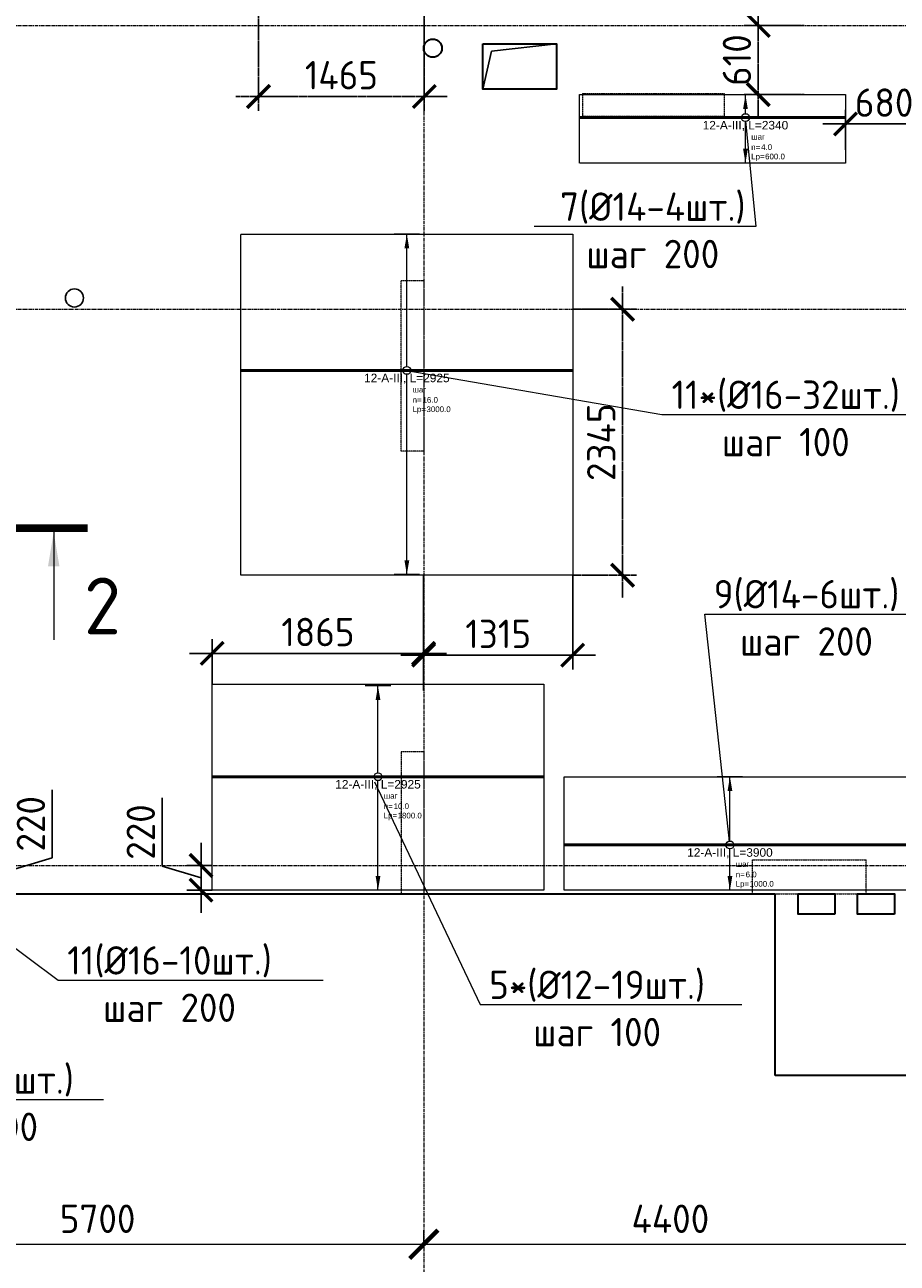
# Model space of a CAD drawing. Header units: millimetres. Extents: x -5898314 to 1055204, y -720802 to 1562611.
# Tile 293 of 362: x 26923 to 34616, y -48509 to -37598. Entities that reach past the tile are written whole.
import ezdxf
from ezdxf import colors
from ezdxf.entities.mleader import LeaderData, LeaderLine
from ezdxf.enums import TextEntityAlignment as Align
from ezdxf.math import Vec2, Vec3

# ---------------------------------------------------------------- set-up
doc = ezdxf.new("R2010")
doc.units = ezdxf.units.MM
doc.set_wipeout_variables(frame=1)
for name, pattern in [('01 Штриховая _4 мм_', [6, 3.5, -2.5]), ('______5', [1100, 800, -100, 100, -100]), ('CENTER2', [28.575, 19.05, -3.175, 3.175, -3.175]), ('DASHED', [7, 5, -2, 0]), ('GOST2.303 4', [7, 5, -2, 0]), ('осевая', [50.8, 31.75, -6.35, 6.35, -6.35])]:
    doc.linetypes.add(name, pattern=pattern)
for name, color, linetype, lineweight in [('907Сл Осевые', 1, 'Continuous', 0), ('Standard', 7, 'Continuous', 25), ('АрмСтер', 2, 'Continuous', 50), ('контур распр. стерхней', 2, 'GOST2.303 4', 20), ('Общий01', 7, 'Continuous', 13), ('Осевая', 10, 'CENTER2', 20), ('Оси', 40, '______5', 18), ('Перекрытие ж_бетон', 1, 'Continuous', 30), ('подоснова', 151, 'Continuous', 5), ('РАЗМЕРЫ', 1, 'Continuous', 9), ('Узлы', 7, 'Continuous', 0)]:
    doc.layers.add(name, color=color, linetype=linetype, lineweight=lineweight)
doc.layers.add('АрмСтер_атрибуты', color=2, linetype='Continuous', lineweight=0, plot=False)
doc.layers.add('Колонна_ бетон', color=7, linetype='Continuous', lineweight=50, true_color=0xb4b496)
doc.styles.add('GOST-2.304_Type-B', font='GOST_Common.ttf')
doc.styles.get("Standard").update_dxf_attribs({"font": 'arial.ttf'})
doc.styles.add('Аннотативный', font='arial.ttf')
doc.dimstyles.new('СПДС', dxfattribs={"dimscale": 100, "dimtxt": 2.5, "dimasz": 2, "dimexe": 1.25, "dimexo": 0, "dimtad": 1, "dimdec": 0, "dimrnd": 5, "dimtxsty": 'GOST-2.304_Type-B', "dimblk": 'ARCHTICK', "dimcen": 2.5, "dimdle": 2, "dimclrd": 1, "dimclre": 1, "dimclrt": 1, "dimadec": 0, "dimazin": 2, "dimtfac": 0.75, "dimtdec": 0, "dimtmove": 1, "dimatfit": 3, "dimfxl": 1, "dimtfillclr": 256, "dimtolj": 1, "dimarcsym": 1})

# ---------------------------------------------------------------- blocks, each defined once
blk = doc.blocks.new('подложка стн 1-го этажа')
at = {"layer": 'Колонна_ бетон', "color": 252, "linetype": 'DASHED', "lineweight": 0, "ltscale": 0.5, "true_color": 0x939598, "transparency": 33554687}
for p, q in [((36543, 16512, -200), (36543, 16312, -200)), ((36543, 16512, -200), (36543, 16512, -200)), ((36543, 16512, -200), (37793, 16512, -200)), ((36543, 16512, -200), (36543, 16312, -200)), ((36543, 16512, -200), (36543, 16512, -200)), ((36543, 16512, -200), (37793, 16512, -200)), ((37793, 16512, -200), (37793, 16312, -200)), ((37793, 16512, -200), (37793, 16512, -200)), ((37793, 16512, -200), (37793, 16312, -200)), ((37793, 16512, -200), (37793, 16512, -200)), ((36543, 16312, -200), (36543, 16312, -200)), ((36543, 16312, -200), (37793, 16312, -200)), ((36543, 16312, -200), (36543, 16312, -200)), ((36543, 16312, -200), (37793, 16312, -200)), ((37793, 16312, -200), (37793, 16312, -200)), ((37793, 16312, -200), (37793, 16312, -200)), ((35144, 14862, -200), (34944, 14862, -200)), ((34944, 13362, -200), (34944, 14862, -200)), ((34944, 14862, -200), (34944, 14862, -200)), ((35144, 14862, -200), (34944, 14862, -200)), ((34944, 13362, -200), (34944, 14862, -200)), ((34944, 14862, -200), (34944, 14862, -200)), ((35144, 14862, -200), (35144, 14862, -200)), ((35144, 14862, -200), (35144, 13362, -200)), ((35144, 14862, -200), (35144, 14862, -200)), ((35144, 14862, -200), (35144, 13362, -200)), ((34944, 13362, -200), (34944, 13362, -200)), ((35144, 13362, -200), (34944, 13362, -200)), ((34944, 13362, -200), (34944, 13362, -200)), ((35144, 13362, -200), (34944, 13362, -200)), ((35144, 13362, -200), (35144, 13362, -200)), ((35144, 13362, -200), (35144, 13362, -200)), ((35144, 10712, -200), (34944, 10712, -200)), ((34944, 10712, -200), (34944, 9462, -200)), ((35144, 10712, -200), (34944, 10712, -200)), ((34944, 10712, -200), (34944, 9462, -200)), ((35144, 10712, -200), (35144, 9462, -200)), ((35144, 10712, -200), (35144, 9462, -200)), ((38044, 9762, -200), (39044, 9762, -200)), ((38044, 9462, -200), (38044, 9762, -200)), ((38044, 9762, -200), (39044, 9762, -200)), ((38044, 9462, -200), (38044, 9762, -200)), ((39044, 9462, -200), (39044, 9762, -200)), ((39044, 9462, -200), (39044, 9762, -200)), ((35144, 9462, -200), (34944, 9462, -200)), ((35144, 9462, -200), (34944, 9462, -200)), ((38044, 9462, -200), (39044, 9462, -200)), ((38044, 9462, -200), (39044, 9462, -200))]:
    blk.add_line(p, q, dxfattribs=at)
blk = doc.blocks.new('_ArchTick')
at = {"color": 0, "linetype": 'ByBlock', "const_width": 0.15}
blk.add_lwpolyline([(-0.5, -0.5), (0.5, 0.5)], dxfattribs=at)
blk = doc.blocks.new('*D1454')
at = {"color": 1, "lineweight": -2, "transparency": 16777216}
for p, q in [((-64305, -346039), (-64305, -345914)), ((-58605, -346039), (-58605, -345914)), ((-64505, -346039), (-58405, -346039))]:
    blk.add_line(p, q, dxfattribs=at)
at = {"layer": 'DEFPOINTS', "color": 0, "lineweight": 0, "transparency": 16777216}
for p in [(-64305, -346039), (-58605, -346039), (-58605, -346039)]:
    blk.add_point(p, dxfattribs=at)
at = {"color": 1, "lineweight": -2, "transparency": 16777216, "xscale": 250, "yscale": 250, "zscale": 250, "rotation": 180}
blk.add_blockref('_ArchTick', (-64305, -346039), dxfattribs=at)
at = {"color": 1, "lineweight": -2, "transparency": 16777216, "xscale": 250, "yscale": 250, "zscale": 250}
blk.add_blockref('_ArchTick', (-58605, -346039), dxfattribs=at)
at = {"color": 1, "lineweight": 0, "transparency": 16777216, "insert": (-61480, -345814), "char_height": 250, "width": 83333.33, "attachment_point": 5, "style": 'GOST-2.304_Type-B'}
blk.add_mtext('\\A1;5700', dxfattribs=at)
blk = doc.blocks.new('*D1455')
at = {"color": 1, "lineweight": -2, "transparency": 16777216}
for p, q in [((-58605, -346039), (-58605, -345914)), ((-54205, -346039), (-54205, -345914)), ((-58805, -346039), (-54005, -346039))]:
    blk.add_line(p, q, dxfattribs=at)
at = {"layer": 'DEFPOINTS', "color": 0, "lineweight": 0, "transparency": 16777216}
for p in [(-58605, -346039), (-54205, -346039), (-54205, -346039)]:
    blk.add_point(p, dxfattribs=at)
at = {"color": 1, "lineweight": -2, "transparency": 16777216, "xscale": 250, "yscale": 250, "zscale": 250, "rotation": 180}
blk.add_blockref('_ArchTick', (-58605, -346039), dxfattribs=at)
at = {"color": 1, "lineweight": -2, "transparency": 16777216, "xscale": 250, "yscale": 250, "zscale": 250}
blk.add_blockref('_ArchTick', (-54205, -346039), dxfattribs=at)
at = {"color": 1, "lineweight": 0, "transparency": 16777216, "insert": (-56430, -345814), "char_height": 250, "width": 83333.33, "attachment_point": 5, "style": 'GOST-2.304_Type-B'}
blk.add_mtext('\\A1;4400', dxfattribs=at)
blk = doc.blocks.new('_None')
blk = doc.blocks.new('*U1265')
at = {"layer": 'РАЗМЕРЫ'}
for p, q in [((112, 200), (-112, 200)), ((112, -400), (-112, -400))]:
    blk.add_line(p, q, dxfattribs=at)
at = {"layer": 'РАЗМЕРЫ', "ltscale": 15}
blk.add_line((0, -400), (0, 200), dxfattribs=at)
at = {"layer": 'РАЗМЕРЫ'}
for points in [[(0, 200), (21, 75), (-21, 75)], [(0, -400), (21, -275), (-21, -275)]]:
    blk.add_solid(points, dxfattribs=at)
at = {"layer": 'АрмСтер_атрибуты', "color": 215, "ltscale": 15, "style": 'Аннотативный'}
for s, p in [('шаг', (51, -194)), ('Lр=', (50, -368)), ('n=', (51, -285))]:
    blk.add_text(s, height=50, dxfattribs=at).set_placement(p)
at = {"layer": 'АрмСтер_атрибуты', "flags": 9}
for tag, p in [('МАССА', (-1034, 190)), ('ОБОЗНАЧЕНИЕ', (-1034, 76))]:
    blk.add_attdef(tag, p, '', height=75, dxfattribs=at)
at = {"layer": 'АрмСтер_атрибуты', "style": 'Аннотативный', "flags": 8}
blk.add_attdef('ПОЗ', (110, 30), '', height=75, dxfattribs=at)
at = {"layer": 'АрмСтер_атрибуты', "color": 215, "style": 'Аннотативный'}
for tag, p, flags in [('ШАГ', (191, -194), 10), ('КОЛ', (138, -285), 8), ('ШИРИНА', (173, -368), 8)]:
    blk.add_attdef(tag, p, '', height=50, dxfattribs=dict(at, flags=flags))
at = {"linetype": 'Continuous', "lineweight": 0}
blk.add_wipeout([(35, 0), (28, 21), (11, 33), (-11, 33), (-28, 21), (-35, 0), (-28, -21), (-11, -33), (11, -33), (28, -21)], dxfattribs=at)
at = {"color": 0, "linetype": 'ByBlock', "lineweight": -2, "ltscale": 100}
blk.add_line((-1463, 0), (877, 0), dxfattribs=at)
at = {"layer": 'РАЗМЕРЫ'}
blk.add_circle((0, 0), 35, dxfattribs=at)
at = {"layer": 'АрмСтер_атрибуты', "style": 'Аннотативный', "flags": 8}
blk.add_attdef('НАИМЕНОВАНИЕ', text='', height=75, dxfattribs=at).set_placement((0, -29), align=Align.TOP_CENTER)
blk = doc.blocks.new('*U1286')
at = {"layer": 'РАЗМЕРЫ'}
for p, q in [((112, 800), (-112, 800)), ((112, -1000), (-112, -1000))]:
    blk.add_line(p, q, dxfattribs=at)
at = {"layer": 'РАЗМЕРЫ', "ltscale": 15}
blk.add_line((0, -1000), (0, 800), dxfattribs=at)
at = {"layer": 'РАЗМЕРЫ'}
for points in [[(0, 800), (21, 675), (-21, 675)], [(0, -1000), (21, -875), (-21, -875)]]:
    blk.add_solid(points, dxfattribs=at)
at = {"layer": 'АрмСтер_атрибуты', "color": 215, "ltscale": 15, "style": 'Аннотативный'}
for s, p in [('шаг', (51, -194)), ('Lр=', (50, -368)), ('n=', (51, -285))]:
    blk.add_text(s, height=50, dxfattribs=at).set_placement(p)
at = {"layer": 'АрмСтер_атрибуты', "style": 'Аннотативный', "flags": 8}
blk.add_attdef('ПОЗ', (110, 30), '', height=75, dxfattribs=at)
at = {"layer": 'АрмСтер_атрибуты', "color": 215, "style": 'Аннотативный'}
for tag, p, flags in [('ШАГ', (191, -194), 10), ('КОЛ', (138, -285), 8), ('ШИРИНА', (173, -368), 8)]:
    blk.add_attdef(tag, p, '', height=50, dxfattribs=dict(at, flags=flags))
at = {"layer": 'АрмСтер_атрибуты', "flags": 9}
for tag, p in [('МАССА', (-1034, -410)), ('ОБОЗНАЧЕНИЕ', (-1034, -524))]:
    blk.add_attdef(tag, p, '', height=75, dxfattribs=at)
at = {"linetype": 'Continuous', "lineweight": 0}
blk.add_wipeout([(35, 0), (28, 21), (11, 33), (-11, 33), (-28, 21), (-35, 0), (-28, -21), (-11, -33), (11, -33), (28, -21)], dxfattribs=at)
at = {"color": 0, "linetype": 'ByBlock', "lineweight": -2, "ltscale": 100}
blk.add_line((-1463, 0), (1462, 0), dxfattribs=at)
at = {"layer": 'РАЗМЕРЫ'}
blk.add_circle((0, 0), 35, dxfattribs=at)
at = {"layer": 'АрмСтер_атрибуты', "style": 'Аннотативный', "flags": 8}
blk.add_attdef('НАИМЕНОВАНИЕ', text='', height=75, dxfattribs=at).set_placement((0, -29), align=Align.TOP_CENTER)
blk = doc.blocks.new('*U1287')
at = {"layer": 'РАЗМЕРЫ'}
for p, q in [((112, 1200), (-112, 1200)), ((112, -1800), (-112, -1800))]:
    blk.add_line(p, q, dxfattribs=at)
at = {"layer": 'РАЗМЕРЫ', "ltscale": 15}
blk.add_line((0, -1800), (0, 1200), dxfattribs=at)
at = {"layer": 'РАЗМЕРЫ'}
for points in [[(0, 1200), (21, 1075), (-21, 1075)], [(0, -1800), (21, -1675), (-21, -1675)]]:
    blk.add_solid(points, dxfattribs=at)
at = {"layer": 'АрмСтер_атрибуты', "color": 215, "ltscale": 15, "style": 'Аннотативный'}
for s, p in [('шаг', (51, -194)), ('Lр=', (50, -368)), ('n=', (51, -285))]:
    blk.add_text(s, height=50, dxfattribs=at).set_placement(p)
at = {"layer": 'АрмСтер_атрибуты', "flags": 9}
for tag, p in [('МАССА', (-1034, 590)), ('ОБОЗНАЧЕНИЕ', (-1034, 476))]:
    blk.add_attdef(tag, p, '', height=75, dxfattribs=at)
at = {"layer": 'АрмСтер_атрибуты', "style": 'Аннотативный', "flags": 8}
blk.add_attdef('ПОЗ', (110, 30), '', height=75, dxfattribs=at)
at = {"layer": 'АрмСтер_атрибуты', "color": 215, "style": 'Аннотативный'}
for tag, p, flags in [('ШАГ', (191, -194), 10), ('КОЛ', (138, -285), 8), ('ШИРИНА', (173, -368), 8)]:
    blk.add_attdef(tag, p, '', height=50, dxfattribs=dict(at, flags=flags))
at = {"linetype": 'Continuous', "lineweight": 0}
blk.add_wipeout([(35, 0), (28, 21), (11, 33), (-11, 33), (-28, 21), (-35, 0), (-28, -21), (-11, -33), (11, -33), (28, -21)], dxfattribs=at)
at = {"color": 0, "linetype": 'ByBlock', "lineweight": -2, "ltscale": 100}
blk.add_line((-1463, 0), (1462, 0), dxfattribs=at)
at = {"layer": 'РАЗМЕРЫ'}
blk.add_circle((0, 0), 35, dxfattribs=at)
at = {"layer": 'АрмСтер_атрибуты', "style": 'Аннотативный', "flags": 8}
blk.add_attdef('НАИМЕНОВАНИЕ', text='', height=75, dxfattribs=at).set_placement((0, -29), align=Align.TOP_CENTER)
blk = doc.blocks.new('*U1305')
at = {"layer": 'РАЗМЕРЫ'}
for p, q in [((112, 600), (-112, 600)), ((112, -400), (-112, -400))]:
    blk.add_line(p, q, dxfattribs=at)
at = {"layer": 'РАЗМЕРЫ', "ltscale": 15}
blk.add_line((0, -400), (0, 600), dxfattribs=at)
at = {"layer": 'РАЗМЕРЫ'}
for points in [[(0, 600), (21, 475), (-21, 475)], [(0, -400), (21, -275), (-21, -275)]]:
    blk.add_solid(points, dxfattribs=at)
at = {"layer": 'АрмСтер_атрибуты', "color": 215, "ltscale": 15, "style": 'Аннотативный'}
for s, p in [('шаг', (51, -194)), ('Lр=', (50, -368)), ('n=', (51, -285))]:
    blk.add_text(s, height=50, dxfattribs=at).set_placement(p)
at = {"layer": 'АрмСтер_атрибуты', "flags": 9}
for tag, p in [('МАССА', (-1034, 190)), ('ОБОЗНАЧЕНИЕ', (-1034, 76))]:
    blk.add_attdef(tag, p, '', height=75, dxfattribs=at)
at = {"layer": 'АрмСтер_атрибуты', "style": 'Аннотативный', "flags": 8}
blk.add_attdef('ПОЗ', (110, 30), '', height=75, dxfattribs=at)
at = {"layer": 'АрмСтер_атрибуты', "color": 215, "style": 'Аннотативный'}
for tag, p, flags in [('ШАГ', (191, -194), 10), ('КОЛ', (138, -285), 8), ('ШИРИНА', (173, -368), 8)]:
    blk.add_attdef(tag, p, '', height=50, dxfattribs=dict(at, flags=flags))
at = {"linetype": 'Continuous', "lineweight": 0}
blk.add_wipeout([(35, 0), (28, 21), (11, 33), (-11, 33), (-28, 21), (-35, 0), (-28, -21), (-11, -33), (11, -33), (28, -21)], dxfattribs=at)
at = {"color": 0, "linetype": 'ByBlock', "lineweight": -2, "ltscale": 100}
blk.add_line((-1463, 0), (2437, 0), dxfattribs=at)
at = {"layer": 'РАЗМЕРЫ'}
blk.add_circle((0, 0), 35, dxfattribs=at)
at = {"layer": 'АрмСтер_атрибуты', "style": 'Аннотативный', "flags": 8}
blk.add_attdef('НАИМЕНОВАНИЕ', text='', height=75, dxfattribs=at).set_placement((0, -29), align=Align.TOP_CENTER)
blk = doc.blocks.new('*D1404')
at = {"layer": '907Сл Осевые', "color": 1, "lineweight": -2, "transparency": 16777216}
for p, q in [((27165, -44937), (27165, -44337)), ((26571, -44804), (26571, -45426)), ((26571, -45115), (27165, -44937)), ((26260, -45004), (26696, -45004)), ((26260, -45226), (26696, -45226))]:
    blk.add_line(p, q, dxfattribs=at)
at = {"layer": 'DEFPOINTS', "color": 0, "lineweight": 0, "transparency": 16777216}
for p in [(26260, -45004, 200), (26260, -45226), (26571, -45226)]:
    blk.add_point(p, dxfattribs=at)
at = {"layer": '907Сл Осевые', "color": 1, "lineweight": -2, "transparency": 16777216, "xscale": 200, "yscale": 200, "zscale": 200}
for p, rotation in [((26571, -45004), 90), ((26571, -45226), 270)]:
    blk.add_blockref('_ArchTick', p, dxfattribs=dict(at, rotation=rotation))
at = {"layer": '907Сл Осевые', "color": 1, "lineweight": 0, "transparency": 16777216, "insert": (26977, -44637), "char_height": 250, "attachment_point": 5, "rotation": 90, "style": 'GOST-2.304_Type-B'}
blk.add_mtext('\\A1;220', dxfattribs=at)
blk = doc.blocks.new('*D1406')
at = {"layer": '907Сл Осевые', "color": 1, "lineweight": -2, "transparency": 16777216}
for p, q in [((28134, -45010), (28134, -44410)), ((28477, -44804), (28477, -45422)), ((28477, -45113), (28134, -45010)), ((28575, -45004), (28352, -45004)), ((28575, -45222), (28352, -45222))]:
    blk.add_line(p, q, dxfattribs=at)
at = {"layer": 'DEFPOINTS', "color": 0, "lineweight": 0, "transparency": 16777216}
for p in [(28575, -45004, 200), (28477, -45222), (28575, -45222)]:
    blk.add_point(p, dxfattribs=at)
at = {"layer": '907Сл Осевые', "color": 1, "lineweight": -2, "transparency": 16777216, "xscale": 200, "yscale": 200, "zscale": 200}
for p, rotation in [((28477, -45004), 90), ((28477, -45222), 270)]:
    blk.add_blockref('_ArchTick', p, dxfattribs=dict(at, rotation=rotation))
at = {"layer": '907Сл Осевые', "color": 1, "lineweight": 0, "transparency": 16777216, "insert": (27946, -44710), "char_height": 250, "attachment_point": 5, "rotation": 90, "style": 'GOST-2.304_Type-B'}
blk.add_mtext('\\A1;220', dxfattribs=at)
blk = doc.blocks.new('*D1407')
at = {"layer": '907Сл Осевые', "color": 1, "lineweight": -2, "transparency": 16777216}
for p, q in [((28575, -43408), (28575, -43011)), ((30440, -43464), (30440, -43011)), ((30640, -43136), (28375, -43136))]:
    blk.add_line(p, q, dxfattribs=at)
at = {"layer": 'DEFPOINTS', "color": 0, "lineweight": 0, "transparency": 16777216}
for p in [(28575, -43136), (28575, -43408), (30440, -43464, 200)]:
    blk.add_point(p, dxfattribs=at)
at = {"layer": '907Сл Осевые', "color": 1, "lineweight": -2, "transparency": 16777216, "xscale": 200, "yscale": 200, "zscale": 200, "rotation": 180}
blk.add_blockref('_ArchTick', (28575, -43136), dxfattribs=at)
at = {"layer": '907Сл Осевые', "color": 1, "lineweight": -2, "transparency": 16777216, "xscale": 200, "yscale": 200, "zscale": 200}
blk.add_blockref('_ArchTick', (30440, -43136), dxfattribs=at)
at = {"layer": '907Сл Осевые', "color": 1, "lineweight": 0, "transparency": 16777216, "insert": (29508, -42948), "char_height": 250, "attachment_point": 5, "style": 'GOST-2.304_Type-B'}
blk.add_mtext('\\A1;1865', dxfattribs=at)
blk = doc.blocks.new('*D1408')
at = {"layer": '907Сл Осевые', "color": 1, "lineweight": -2, "transparency": 16777216}
for p, q in [((30440, -42448), (30440, -43277)), ((31754, -42448), (31754, -43277)), ((30240, -43152), (31954, -43152))]:
    blk.add_line(p, q, dxfattribs=at)
at = {"layer": 'DEFPOINTS', "color": 0, "lineweight": 0, "transparency": 16777216}
for p in [(30440, -42448, 200), (31754, -42448), (31754, -43152)]:
    blk.add_point(p, dxfattribs=at)
at = {"layer": '907Сл Осевые', "color": 1, "lineweight": -2, "transparency": 16777216, "xscale": 200, "yscale": 200, "zscale": 200, "rotation": 180}
blk.add_blockref('_ArchTick', (30440, -43152), dxfattribs=at)
at = {"layer": '907Сл Осевые', "color": 1, "lineweight": -2, "transparency": 16777216, "xscale": 200, "yscale": 200, "zscale": 200}
blk.add_blockref('_ArchTick', (31754, -43152), dxfattribs=at)
at = {"layer": '907Сл Осевые', "color": 1, "lineweight": 0, "transparency": 16777216, "insert": (31097, -42964), "char_height": 250, "attachment_point": 5, "style": 'GOST-2.304_Type-B'}
blk.add_mtext('\\A1;1315', dxfattribs=at)
blk = doc.blocks.new('*D1369')
at = {"layer": '907Сл Осевые', "color": 1, "lineweight": -2, "transparency": 16777216}
for p, q in [((34159, -38700), (34159, -38347)), ((34840, -38584), (34840, -38347)), ((33959, -38472), (35040, -38472))]:
    blk.add_line(p, q, dxfattribs=at)
at = {"layer": 'DEFPOINTS', "color": 0, "lineweight": 0, "transparency": 16777216}
for p in [(34840, -38472), (34840, -38584, 200), (34159, -38700)]:
    blk.add_point(p, dxfattribs=at)
at = {"layer": '907Сл Осевые', "color": 1, "lineweight": -2, "transparency": 16777216, "xscale": 200, "yscale": 200, "zscale": 200, "rotation": 180}
blk.add_blockref('_ArchTick', (34159, -38472), dxfattribs=at)
at = {"layer": '907Сл Осевые', "color": 1, "lineweight": -2, "transparency": 16777216, "xscale": 200, "yscale": 200, "zscale": 200}
blk.add_blockref('_ArchTick', (34840, -38472), dxfattribs=at)
at = {"layer": '907Сл Осевые', "color": 1, "lineweight": 0, "transparency": 16777216, "insert": (34500, -38284), "char_height": 250, "attachment_point": 5, "style": 'GOST-2.304_Type-B'}
blk.add_mtext('\\A1;680', dxfattribs=at)
blk = doc.blocks.new('*D1431')
at = {"layer": 'DEFPOINTS', "color": 0, "lineweight": 0, "transparency": 16777216}
for p in [(31754, -40104), (31754, -42448), (32194, -42448)]:
    blk.add_point(p, dxfattribs=at)
at = {"layer": 'Осевая', "color": 1, "lineweight": -2, "transparency": 16777216}
for p, q in [((32194, -39904), (32194, -42648)), ((31754, -40104), (32319, -40104)), ((31754, -42448), (32319, -42448))]:
    blk.add_line(p, q, dxfattribs=at)
at = {"layer": 'Осевая', "color": 1, "lineweight": -2, "transparency": 16777216, "xscale": 200, "yscale": 200, "zscale": 200}
for p, rotation in [((32194, -40104), 90), ((32194, -42448), 270)]:
    blk.add_blockref('_ArchTick', p, dxfattribs=dict(at, rotation=rotation))
at = {"layer": 'Осевая', "color": 1, "lineweight": 0, "transparency": 16777216, "insert": (32006, -41276), "char_height": 250, "attachment_point": 5, "rotation": 90, "style": 'GOST-2.304_Type-B'}
blk.add_mtext('\\A1;2345', dxfattribs=at)
blk = doc.blocks.new('*D1348')
at = {"layer": 'DEFPOINTS', "color": 0, "lineweight": 0, "transparency": 16777216}
for p in [(28984, -37290), (30446, -37290), (28984, -38230)]:
    blk.add_point(p, dxfattribs=at)
at = {"layer": 'Осевая', "color": 1, "lineweight": -2, "transparency": 16777216}
for p, q in [((28984, -37290), (28984, -38355)), ((30446, -37290), (30446, -38355)), ((30646, -38230), (28784, -38230))]:
    blk.add_line(p, q, dxfattribs=at)
at = {"layer": 'Осевая', "color": 1, "lineweight": -2, "transparency": 16777216, "xscale": 200, "yscale": 200, "zscale": 200, "rotation": 180}
blk.add_blockref('_ArchTick', (28984, -38230), dxfattribs=at)
at = {"layer": 'Осевая', "color": 1, "lineweight": -2, "transparency": 16777216, "xscale": 200, "yscale": 200, "zscale": 200}
blk.add_blockref('_ArchTick', (30446, -38230), dxfattribs=at)
at = {"layer": 'Осевая', "color": 1, "lineweight": 0, "transparency": 16777216, "insert": (29715, -38042), "char_height": 250, "attachment_point": 5, "style": 'GOST-2.304_Type-B'}
blk.add_mtext('\\A1;1465', dxfattribs=at)
blk = doc.blocks.new('*D1434')
at = {"layer": 'DEFPOINTS', "color": 0, "lineweight": 0, "transparency": 16777216}
for p in [(33795, -37604), (33390, -38213), (33795, -38213)]:
    blk.add_point(p, dxfattribs=at)
at = {"layer": 'Осевая', "color": 1, "lineweight": -2, "transparency": 16777216}
for p, q in [((33390, -37404), (33390, -38413)), ((33795, -37604), (33265, -37604)), ((33795, -38213), (33265, -38213))]:
    blk.add_line(p, q, dxfattribs=at)
at = {"layer": 'Осевая', "color": 1, "lineweight": -2, "transparency": 16777216, "xscale": 200, "yscale": 200, "zscale": 200}
for p, rotation in [((33390, -37604), 90), ((33390, -38213), 270)]:
    blk.add_blockref('_ArchTick', p, dxfattribs=dict(at, rotation=rotation))
at = {"layer": 'Осевая', "color": 1, "lineweight": 0, "transparency": 16777216, "insert": (33202, -37909), "char_height": 250, "attachment_point": 5, "rotation": 90, "style": 'GOST-2.304_Type-B'}
blk.add_mtext('\\A1;610', dxfattribs=at)
blk = doc.blocks.new('оси блок 2')
at = {"layer": 'Оси', "color": 16, "linetype": 'осевая', "lineweight": 0, "transparency": 33554687}
for p, q in [((-58604.7, -322543), (-58604.7, -347914.1)), ((-89822.3, -335301.3), (-37238.5, -335301.3)), ((-89822.3, -337801.3), (-37238.5, -337801.3)), ((-89822.3, -342701.3), (-37238.5, -342701.3))]:
    blk.add_line(p, q, dxfattribs=at)
at = {"lineweight": 0}
for base, p1, p2, picture, middle in [((-58604.7, -346038.9), (-64304.7, -346038.9), (-58604.7, -346038.9), '*D1454', (-61479.9, -346038.9)), ((-54204.7, -346038.9), (-58604.7, -346038.9), (-54204.7, -346038.9), '*D1455', (-56429.9, -346038.9))]:
    dim = blk.add_linear_dim(base=base, p1=p1, p2=p2, dimstyle='СПДС', override={"dimgap": 1}, dxfattribs=at)
    dim.commit()
    dim.dimension.update_dxf_attribs({"geometry": picture, "text_midpoint": middle, "dimtype": 160})

msp = doc.modelspace()

# ---------------------------------------------------------------- linework, layer by layer
at = {"layer": 'Standard', "color": 7, "linetype": 'Continuous', "lineweight": 25, "transparency": 33554687}
msp.add_lwpolyline([(30960.87, -38164.44), (31039.64, -37830.68), (31610.87, -37764.44)], dxfattribs=at)
at = {"layer": 'контур распр. стерхней', "linetype": '01 Штриховая _4 мм_'}
for points in [[(34159.46, -38815.72), (31814.91, -38815.72), (31814.92, -38212.95), (34159.47, -38212.95)], [(31754.34, -42447.65), (28829.33, -42447.65), (28829.34, -39442.44), (31754.34, -39442.44)], [(31499.97, -45222.29), (28574.97, -45222.29), (28574.98, -43407.95), (31499.97, -43407.95)], [(35593.79, -45223.32), (31677.99, -45223.32), (31678, -44224.69), (35578, -44224.69)]]:
    msp.add_lwpolyline(points, close=True, dxfattribs=at)
at = {"layer": 'Общий01', "color": 240, "linetype": 'Continuous', "lineweight": 25, "transparency": 33554687}
msp.add_circle((27360.87, -40004.44), 80, dxfattribs=at)
at = {"layer": 'Перекрытие ж_бетон'}
for p, q in [((33540.67, -46854.44), (33540.67, -45254.44)), ((36890.67, -46854.44), (33540.67, -46854.44))]:
    msp.add_line(p, q, dxfattribs=at)
msp.add_lwpolyline([(30960.87, -37764.44), (31610.87, -37764.44), (31610.87, -38164.44), (30960.87, -38164.44), (30960.87, -37764.44)], close=True, dxfattribs=at)
for points in [[(24990.83, -45254.44), (30392.08, -45254.44)], [(30390.67, -45254.44), (33540.67, -45254.44)]]:
    msp.add_lwpolyline(points, dxfattribs=at)
for points, elevation in [([(34065.75, -45434.4), (33740.75, -45434.4), (33740.75, -45254.4), (34065.75, -45254.4)], -0.07), ([(34590.83, -45434.4), (34265.83, -45434.4), (34265.83, -45254.4), (34590.83, -45254.4)], -0.16)]:
    msp.add_lwpolyline(points, close=True, dxfattribs=dict(at, elevation=elevation))
msp.add_circle((30520.87, -37804.44), 80, dxfattribs=at)
at = {"layer": 'Узлы', "color": 1, "linetype": 'Continuous', "lineweight": 0}
msp.add_line((27178.26, -42068), (27178.26, -43018), dxfattribs=at)
at = {"layer": 'Узлы', "color": 1, "linetype": 'Continuous', "lineweight": 0, "const_width": 70}
msp.add_lwpolyline([(27478.26, -42033), (26478.26, -42033)], dxfattribs=at)
at = {"layer": 'Узлы', "color": 1, "linetype": 'Continuous', "lineweight": 0}
msp.add_solid([(27178.26, -42068), (27127.98, -42368.45), (27228.54, -42368.45)], dxfattribs=at)

# ---------------------------------------------------------------- block references
at = {"layer": 'Перекрытие ж_бетон'}
msp.add_blockref('подложка стн 1-го этажа', (-4703.26, -54716.23, 560), dxfattribs=at)
at = {"layer": 'подоснова', "color": 6, "ltscale": 0.3}
msp.add_blockref('оси блок 2', (89045.38, 297696.88), dxfattribs=at)

# ---------------------------------------------------------------- texts
at = {"layer": 'Узлы', "color": 1, "linetype": 'Continuous', "lineweight": 0, "insert": (27608.26, -42718), "char_height": 500, "attachment_point": 5, "style": 'GOST-2.304_Type-B'}
msp.add_mtext_dynamic_manual_height_columns('2', width=723.8798, gutter_width=25, heights=[0], dxfattribs=at)

# ---------------------------------------------------------------- dimensions: what is measured, and where the dimension line sits
at = {"layer": '907Сл Осевые', "lineweight": 0}
dim = msp.add_linear_dim(base=(26571.12, -45225.74), p1=(26260.42, -45004.26, 200), p2=(26260.42, -45225.74), angle=90, dimstyle='СПДС', override={"dimtxt": 2.5}, dxfattribs=at)
dim.commit()
dim.dimension.update_dxf_attribs({"geometry": '*D1404', "text_midpoint": (26977.37, -44874.38)})
at = {"layer": 'Осевая', "color": 4, "lineweight": 0}
dim = msp.add_linear_dim(base=(28983.8294, -38229.883), p1=(30446.3318, -37290.1785), p2=(28983.8294, -37290.1785), dimstyle='СПДС', override={"dimtxt": 2.5}, dxfattribs=at)
dim.commit()
dim.dimension.update_dxf_attribs({"geometry": '*D1348', "text_midpoint": (29715.0806, -38042.383)})

# ---------------------------------------------------------------- leaders
at = {"layer": 'подоснова', "color": 6, "lineweight": 0, "ltscale": 0.3}
ml = msp.add_multileader_mtext('Standard', dxfattribs=at)
ml.set_content('7(%%C14-4шт.)\\Pшаг 200', color=6, style='GOST-2.304_Type-B')
ml.set_leader_properties(color=256, linetype='ByLayer', lineweight=15)
ml.set_arrow_properties(name='NONE')
ml.build(insert=Vec2(0, 0))
ml.multileader.update_dxf_attribs({"text_left_attachment_type": 6, "text_right_attachment_type": 6, "dogleg_length": 0.1, "arrow_head_size": 18})
ctx = ml.context
ctx.base_point, ctx.char_height, ctx.arrow_head_size, ctx.landing_gap_size, ctx.plane_origin = Vec3(31553.5, -39375.51, 43150), 250, 18, 20, Vec3(23596.09, -34643.97, 43150)
ctx.left_attachment, ctx.right_attachment, ctx.text_align_type = 6, 6, 1
notes = []
notes.append((ctx, [(1, (1, 1, 0), (33367.46, -39375.51, 43150), (-1, 0), 0.1, [(0, [(33273.86, -38415.72, 43150)], 0, [])])]))
ctx.mtext.insert, ctx.mtext.alignment, ctx.mtext.flow_direction = Vec3(32460.43, -39075.51, 43150), 2, 5
at = {"layer": 'подоснова', "color": 5, "lineweight": 0, "ltscale": 0.3}
ml = msp.add_multileader_mtext('Standard', dxfattribs=at)
ml.set_content('11*(%%C16-32шт.)\\Pшаг 100', color=5, style='GOST-2.304_Type-B')
ml.set_leader_properties(color=256, linetype='ByLayer', lineweight=15)
ml.set_arrow_properties(name='NONE')
ml.build(insert=Vec2(0, 0))
ml.multileader.update_dxf_attribs({"text_left_attachment_type": 6, "text_right_attachment_type": 6, "dogleg_length": 0.1, "arrow_head_size": 18})
ctx = ml.context
ctx.base_point, ctx.char_height, ctx.arrow_head_size, ctx.landing_gap_size, ctx.plane_origin = Vec3(32539.62, -41032.51, 43150), 250, 18, 20, Vec3(21995, -36300.97, 43150)
ctx.left_attachment, ctx.right_attachment, ctx.text_align_type = 6, 6, 1
notes.append((ctx, [(0, (1, 1, 0), (32539.52, -41032.51, 43150), (1, 0), 0.1, [(0, [(30290.78, -40642.44, 43150)], 0, [])])]))
ctx.mtext.insert, ctx.mtext.alignment, ctx.mtext.flow_direction = Vec3(33632.73, -40732.51, 43150), 2, 5
at = {"layer": 'подоснова', "color": 6, "lineweight": 0, "ltscale": 0.3}
ml = msp.add_multileader_mtext('Standard', dxfattribs=at)
ml.set_content('9(%%C14-6шт.)\\Pшаг 200', color=6, style='GOST-2.304_Type-B')
ml.set_leader_properties(color=256, linetype='ByLayer', lineweight=15)
ml.set_arrow_properties(name='NONE')
ml.build(insert=Vec2(0, 0))
ml.multileader.update_dxf_attribs({"text_left_attachment_type": 6, "text_right_attachment_type": 6, "dogleg_length": 0.1, "arrow_head_size": 18})
ctx = ml.context
ctx.base_point, ctx.char_height, ctx.arrow_head_size, ctx.landing_gap_size, ctx.plane_origin = Vec3(32920.57, -42789.37, 43150), 250, 18, 20, Vec3(23638.88, -38057.83, 43150)
ctx.left_attachment, ctx.right_attachment, ctx.text_align_type = 6, 6, 1
notes.append((ctx, [(0, (1, 1, 0), (32920.47, -42789.37, 43150), (1, 0), 0.1, [(0, [(33140.5, -44818.32, 43150)], 0, [])])]))
ctx.mtext.insert, ctx.mtext.alignment, ctx.mtext.flow_direction = Vec3(33815.57, -42489.37, 43150), 2, 5
at = {"layer": 'подоснова', "color": 5, "lineweight": 0, "ltscale": 0.3}
ml = msp.add_multileader_mtext('Standard', dxfattribs=at)
ml.set_content('11(%%C16-10шт.)\\Pшаг 200', color=5, style='GOST-2.304_Type-B')
ml.set_leader_properties(color=256, linetype='ByLayer', lineweight=15)
ml.set_arrow_properties(name='NONE')
ml.build(insert=Vec2(0, 0))
ml.multileader.update_dxf_attribs({"text_left_attachment_type": 6, "text_right_attachment_type": 6, "dogleg_length": 0.1, "arrow_head_size": 18})
ctx = ml.context
ctx.base_point, ctx.char_height, ctx.arrow_head_size, ctx.landing_gap_size, ctx.plane_origin = Vec3(27217.18, -46015.87), 250, 18, 20, Vec3(17935.48, -40938.49)
ctx.left_attachment, ctx.right_attachment, ctx.text_align_type = 6, 6, 1
notes.append((ctx, [(0, (1, 1, 0), (27217.08, -46015.87), (1, 0), 0.1, [(0, [(24826.21, -44236.29)], 0, [])])]))
ctx.mtext.insert, ctx.mtext.alignment, ctx.mtext.flow_direction = Vec3(28199.68, -45715.87), 2, 5
at = {"layer": 'подоснова', "color": 4, "lineweight": 0, "ltscale": 0.3}
ml = msp.add_multileader_mtext('Standard', dxfattribs=at)
ml.set_content('5*(%%C12-19шт.)\\Pшаг 100', color=4, style='GOST-2.304_Type-B')
ml.set_leader_properties(color=256, linetype='ByLayer', lineweight=15)
ml.set_arrow_properties(name='NONE')
ml.build(insert=Vec2(0, 0))
ml.multileader.update_dxf_attribs({"text_left_attachment_type": 6, "text_right_attachment_type": 6, "dogleg_length": 0.1, "arrow_head_size": 18})
ctx = ml.context
ctx.base_point, ctx.char_height, ctx.arrow_head_size, ctx.landing_gap_size, ctx.plane_origin = Vec3(30938.75, -46230.68), 250, 18, 20, Vec3(20646.44, -41153.3)
ctx.left_attachment, ctx.right_attachment, ctx.text_align_type = 6, 6, 1
notes.append((ctx, [(0, (1, 1, 0), (30938.65, -46230.68), (1, 0), 0.1, [(0, [(30006.02, -44267.56)], 0, [])])]))
ctx.mtext.insert, ctx.mtext.alignment, ctx.mtext.flow_direction = Vec3(31969.35, -45930.68), 2, 5
at = {"layer": 'подоснова', "color": 2, "lineweight": 0, "ltscale": 0.3}
ml = msp.add_multileader_mtext('Standard', dxfattribs=at)
ml.set_content('Г2(%%C14-5шт.)\\Pшаг 200', color=2, style='GOST-2.304_Type-B')
ml.set_leader_properties(color=256, linetype='ByLayer', lineweight=15)
ml.set_arrow_properties(name='NONE')
ml.build(insert=Vec2(0, 0))
ml.multileader.update_dxf_attribs({"text_left_attachment_type": 6, "text_right_attachment_type": 6, "dogleg_length": 0.1, "arrow_head_size": 18})
ctx = ml.context
ctx.base_point, ctx.char_height, ctx.arrow_head_size, ctx.landing_gap_size, ctx.plane_origin = Vec3(25472.38, -47065.12), 250, 18, 20, Vec3(16190.68, -41497.35)
ctx.left_attachment, ctx.right_attachment, ctx.text_align_type = 6, 6, 1
notes.append((ctx, [(0, (1, 1, 0), (25472.28, -47065.12), (1, 0), 0.1, [(0, [(24431.86, -45867.34)], 0, [])])]))
ctx.mtext.insert, ctx.mtext.alignment, ctx.mtext.flow_direction = Vec3(26454.88, -46765.12), 2, 5
for ctx, leaders in notes:
    for number, flags, end, landing, length, lines in leaders:
        leader = LeaderData()
        leader.index, (leader.has_last_leader_line, leader.has_dogleg_vector, leader.attachment_direction) = number, flags
        leader.last_leader_point, leader.dogleg_vector, leader.dogleg_length = Vec3(end), Vec3(landing), length
        for number, points, colour, breaks in lines:
            line = LeaderLine()
            line.index, line.vertices, line.color, line.breaks = number, Vec3.list(points), colors.encode_raw_color(colour), breaks
            leader.lines.append(line)
        ctx.leaders.append(leader)

# ---------------------------------------------------------------- next in the draw order: block references
at = {"layer": 'АрмСтер', "ltscale": 15}
ref = msp.add_blockref('*U1265', (33277.42, -38415.72), dxfattribs=at)
ref.add_attrib('НАИМЕНОВАНИЕ', '12-A-III, L=2340', dxfattribs={"layer": 'АрмСтер_атрибуты', "height": 75, "style": 'Аннотативный', "flags": 8}).set_placement((33277.42, -38445.05), align=Align.TOP_CENTER)
ref.add_attrib('КОЛ', '4.0', (33415.47, -38700.84), dxfattribs={"layer": 'АрмСтер_атрибуты', "color": 215, "height": 50, "style": 'Аннотативный', "flags": 8})
ref.add_attrib('ШИРИНА', '600.0', (33450.3, -38783.52), dxfattribs={"layer": 'АрмСтер_атрибуты', "color": 215, "height": 50, "style": 'Аннотативный', "flags": 8})
ref = msp.add_blockref('*U1287', (30291.84, -40642.44), dxfattribs=at)
ref.add_attrib('НАИМЕНОВАНИЕ', '12-A-III, L=2925', dxfattribs={"layer": 'АрмСтер_атрибуты', "height": 75, "style": 'Аннотативный', "flags": 8}).set_placement((30291.84, -40671.78), align=Align.TOP_CENTER)
ref.add_attrib('КОЛ', '16.0', (30429.89, -40927.57), dxfattribs={"layer": 'АрмСтер_атрибуты', "color": 215, "height": 50, "style": 'Аннотативный', "flags": 8})
ref.add_attrib('ШИРИНА', '3000.0', (30464.73, -41010.24), dxfattribs={"layer": 'АрмСтер_атрибуты', "color": 215, "height": 50, "style": 'Аннотативный', "flags": 8})
ref = msp.add_blockref('*U1286', (30037.48, -44222.29), dxfattribs=at)
ref.add_attrib('НАИМЕНОВАНИЕ', '12-A-III, L=2925', dxfattribs={"layer": 'АрмСтер_атрибуты', "height": 75, "style": 'Аннотативный', "flags": 8}).set_placement((30037.48, -44251.63), align=Align.TOP_CENTER)
ref.add_attrib('КОЛ', '10.0', (30175.52, -44507.41), dxfattribs={"layer": 'АрмСтер_атрибуты', "color": 215, "height": 50, "style": 'Аннотативный', "flags": 8})
ref.add_attrib('ШИРИНА', '1800.0', (30210.36, -44590.09), dxfattribs={"layer": 'АрмСтер_атрибуты', "color": 215, "height": 50, "style": 'Аннотативный', "flags": 8})
ref = msp.add_blockref('*U1305', (33140.5, -44823.32), dxfattribs=at)
ref.add_attrib('НАИМЕНОВАНИЕ', '12-A-III, L=3900', dxfattribs={"layer": 'АрмСтер_атрибуты', "height": 75, "style": 'Аннотативный', "flags": 8}).set_placement((33140.5, -44852.66), align=Align.TOP_CENTER)
ref.add_attrib('КОЛ', '6.0', (33278.55, -45108.45), dxfattribs={"layer": 'АрмСтер_атрибуты', "color": 215, "height": 50, "style": 'Аннотативный', "flags": 8})
ref.add_attrib('ШИРИНА', '1000.0', (33313.39, -45191.12), dxfattribs={"layer": 'АрмСтер_атрибуты', "color": 215, "height": 50, "style": 'Аннотативный', "flags": 8})

# ---------------------------------------------------------------- next in the draw order: dimensions: what is measured, and where the dimension line sits
at = {"layer": '907Сл Осевые', "lineweight": 0}
for base, p1, p2, picture, middle in [((34840.4, -38471.5), (34159.47, -38699.95), (34840.4, -38584.05, 200), '*D1369', (34499.93, -38284)), ((31754.34, -43151.83), (30440.4, -42447.65, 200), (31754.34, -42447.65), '*D1408', (31097.37, -42964.33)), ((28574.98, -43135.65), (30440.4, -43464.3, 200), (28574.98, -43407.95), '*D1407', (29507.69, -42948.15))]:
    dim = msp.add_linear_dim(base=base, p1=p1, p2=p2, dimstyle='СПДС', override={"dimtxt": 2.5}, dxfattribs=at)
    dim.commit()
    dim.dimension.update_dxf_attribs({"geometry": picture, "text_midpoint": middle})
dim = msp.add_linear_dim(base=(28477.32, -45222.29), p1=(28574.97, -45004.26, 200), p2=(28574.97, -45222.29), angle=90, dimstyle='СПДС', override={"dimtxt": 2.5}, dxfattribs=at)
dim.commit()
dim.dimension.update_dxf_attribs({"geometry": '*D1406', "text_midpoint": (27946.07, -44947.65)})
at = {"layer": 'Осевая', "color": 4, "lineweight": 0}
for base, p1, p2, picture, middle in [((33389.92, -38212.95), (33794.6, -37604.44), (33794.6, -38212.95), '*D1434', (33202.42, -37908.69)), ((32193.68, -42447.65), (31754.34, -40104.44), (31754.34, -42447.65), '*D1431', (32006.18, -41276.04))]:
    dim = msp.add_linear_dim(base=base, p1=p1, p2=p2, angle=90, dimstyle='СПДС', override={"dimtxt": 2.5}, dxfattribs=at)
    dim.commit()
    dim.dimension.update_dxf_attribs({"geometry": picture, "text_midpoint": middle})

doc.saveas('drawing.dxf')
